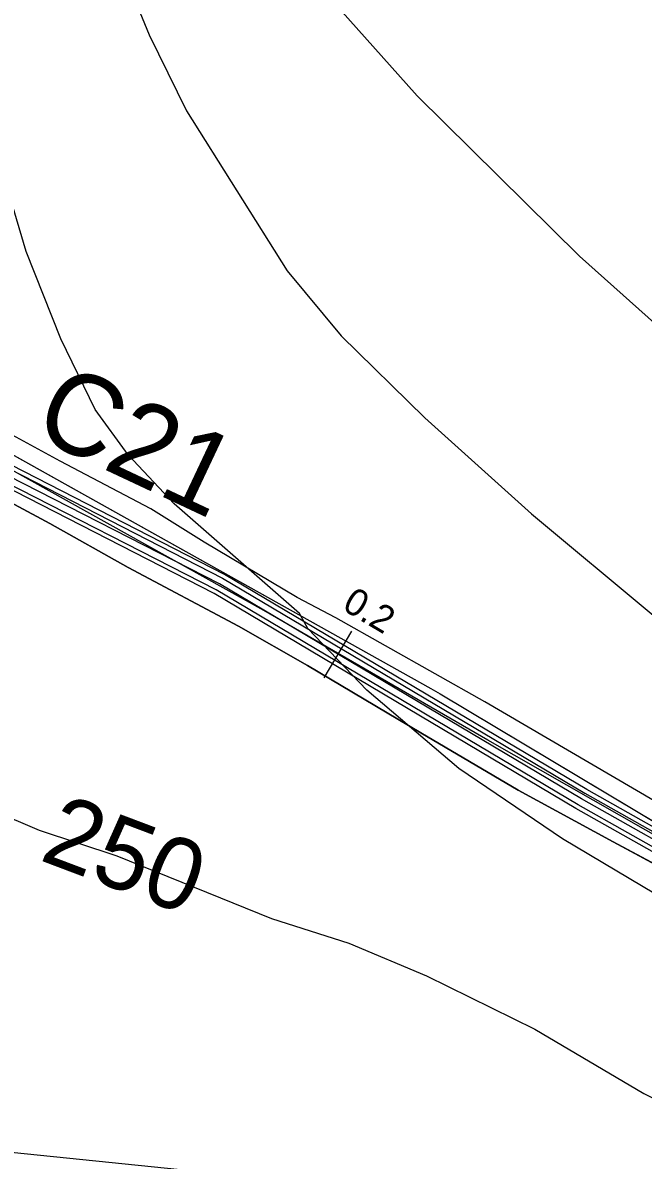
# Model space of a CAD drawing. Extents: x -662620 to -656370, y -1067090 to -1062990.
# Drawn here: x -659132.3 to -659017.7, y -1064400 to -1064189.9 of the extents above; entities that cross this region are included whole.
import ezdxf

# ---------------------------------------------------------------- set-up
doc = ezdxf.new("R2010")
doc.units = 0
for name, color, linetype in [('CESTA_ZABOR', 7, 'Continuous'), ('Default', 7, 'Continuous'), ('ELEK__VEDENÍ_VVN_-_NADZEMNÍ', 7, 'Continuous'), ('HRANICE_KATASTRÁLNÍHO_ÚZEMÍ', 7, 'Continuous'), ('OBVOD_PÚ', 7, 'Continuous'), ('ORNÁ_PŮDA_-_STÁVAJÍCÍ', 7, 'Continuous'), ('OSTATNÍ_PLOCHA_-_STÁVAJÍCÍ', 7, 'Continuous'), ('POLNÍ_CESTA_STÁVAJÍCÍ_-_KRAJ', 7, 'Continuous'), ('POLNÍ_CESTA_STÁVAJÍCÍ_-_OSA', 7, 'Continuous'), ('Popis_objektů_polních_cest_stávajících', 7, 'Continuous'), ('SDELOVACÍ_VEDENÍ_-_PODZEMNÍ', 7, 'Continuous'), ('VRSTEVNICE_ZDŮRAZNĚNÁ', 7, 'Continuous'), ('VRSTEVNICE_ZDŮRAZNĚNÁ_-_POPIS', 7, 'Continuous'), ('VRSTEVNICE_ZÁKLADNÍ', 7, 'Continuous')]:
    doc.layers.add(name, color=color, linetype=linetype)

msp = doc.modelspace()

# ---------------------------------------------------------------- linework, layer by layer
at = {"layer": 'CESTA_ZABOR'}
for points in [[(-659402.95, -1064104.76), (-659373.44, -1064119.1), (-659338.6, -1064142.82), (-659279.27, -1064183.48), (-659211.18, -1064227.77), (-659137.11, -1064271.13), (-659095.4, -1064292.48), (-659028.54, -1064332.2), (-658955.33, -1064373.5), (-658925.14, -1064386.15), (-658895.18, -1064392.14), (-658895.67, -1064394.59), (-658925.87, -1064388.55), (-658956.43, -1064375.75), (-659029.79, -1064334.36), (-659096.61, -1064294.67), (-659138.31, -1064273.32), (-659212.5, -1064229.9), (-659280.66, -1064185.56), (-659340.01, -1064144.89), (-659374.7, -1064121.27), (-659404.04, -1064107.01), (-659402.95, -1064104.76), (-659402.95, -1064104.76)], [(-659402.95, -1064104.76), (-659373.44, -1064119.1), (-659338.6, -1064142.82), (-659279.27, -1064183.48), (-659211.18, -1064227.77), (-659137.11, -1064271.13), (-659095.4, -1064292.48), (-659028.54, -1064332.2), (-658955.33, -1064373.5), (-658925.14, -1064386.15), (-658895.18, -1064392.14), (-658895.67, -1064394.59), (-658925.87, -1064388.55), (-658956.43, -1064375.75), (-659029.79, -1064334.36), (-659096.61, -1064294.67), (-659138.31, -1064273.32), (-659212.5, -1064229.9), (-659280.66, -1064185.56), (-659340.01, -1064144.89), (-659374.7, -1064121.27), (-659404.04, -1064107.01)]]:
    msp.add_lwpolyline(points, dxfattribs=at)
at = {"layer": 'ELEK__VEDENÍ_VVN_-_NADZEMNÍ'}
msp.add_lwpolyline([(-659218.08, -1064389.98), (-658852.47, -1064427.42), (-658490.13, -1064464.32), (-658238.99, -1064486.08)], dxfattribs=at)
at = {"layer": 'HRANICE_KATASTRÁLNÍHO_ÚZEMÍ'}
msp.add_lwpolyline([(-658940.46, -1063768.97), (-658918.85, -1063871.97), (-658918.18, -1063903.17), (-658919.18, -1063931.41), (-658922.36, -1063959.98), (-658925.19, -1063984.38), (-658940.02, -1064096.45), (-658945.09, -1064135.07), (-658950.18, -1064181.84), (-658952.46, -1064221.72), (-658956.55, -1064277.57), (-658960.21, -1064298.93), (-658971.82, -1064331.2), (-658982.2, -1064356.3), (-658983.17, -1064358.33), (-658997.81, -1064350.13), (-659046.41, -1064322.39), (-659087.8, -1064298.44), (-659152.67, -1064262.33)], dxfattribs=at)
at = {"layer": 'OBVOD_PÚ'}
for points in [[(-659147.5, -1064262.26), (-659056.98, -1064312.9)], [(-659056.98, -1064312.9), (-659055.23, -1064313.87)], [(-659055.23, -1064313.87), (-659009.83, -1064341.03)]]:
    msp.add_lwpolyline(points, dxfattribs=at)
at = {"layer": 'ORNÁ_PŮDA_-_STÁVAJÍCÍ'}
for p, q in [((-659140.44, -1064275.37), (-659127.31, -1064282.39)), ((-659127.31, -1064282.39), (-659112.83, -1064290.54)), ((-659112.83, -1064290.54), (-659092.47, -1064301.36)), ((-659092.47, -1064301.36), (-659079.75, -1064308.64)), ((-659079.75, -1064308.64), (-659058.81, -1064321.06)), ((-659058.81, -1064321.06), (-659040.86, -1064331.65)), ((-659040.86, -1064331.65), (-659023.3, -1064341.19)), ((-659023.3, -1064341.19), (-659012.74, -1064346.88))]:
    msp.add_line(p, q, dxfattribs=at)
msp.add_lwpolyline([(-659140.44, -1064275.37), (-659127.31, -1064282.39), (-659112.83, -1064290.54), (-659092.47, -1064301.36), (-659079.75, -1064308.64), (-659058.81, -1064321.06), (-659040.86, -1064331.65), (-659023.3, -1064341.19), (-659012.74, -1064346.88), (-658999.54, -1064354.09), (-658981.47, -1064364.62), (-658965.39, -1064372.51), (-658953.45, -1064379.36), (-658944.25, -1064383.36), (-658934.39, -1064387.81), (-658924.15, -1064392.22), (-658916.11, -1064395.68), (-658909.87, -1064401.25)], dxfattribs=at)
at = {"layer": 'OSTATNÍ_PLOCHA_-_STÁVAJÍCÍ'}
for p, q in [((-659147.5, -1064262.26), (-659056.98, -1064312.9)), ((-659147.5, -1064262.26), (-659056.98, -1064312.9)), ((-659127.31, -1064282.39), (-659140.44, -1064275.37)), ((-659127.31, -1064282.39), (-659140.44, -1064275.37)), ((-659112.83, -1064290.54), (-659127.31, -1064282.39)), ((-659112.83, -1064290.54), (-659127.31, -1064282.39)), ((-659092.47, -1064301.36), (-659112.83, -1064290.54)), ((-659092.47, -1064301.36), (-659112.83, -1064290.54)), ((-659079.75, -1064308.64), (-659092.47, -1064301.36)), ((-659079.75, -1064308.64), (-659092.47, -1064301.36)), ((-659058.81, -1064321.06), (-659079.75, -1064308.64)), ((-659058.81, -1064321.06), (-659079.75, -1064308.64)), ((-659056.98, -1064312.9), (-659055.23, -1064313.87)), ((-659056.98, -1064312.9), (-659055.23, -1064313.87)), ((-659055.23, -1064313.87), (-659009.83, -1064341.03)), ((-659055.23, -1064313.87), (-659009.83, -1064341.03)), ((-659040.86, -1064331.65), (-659058.81, -1064321.06)), ((-659040.86, -1064331.65), (-659058.81, -1064321.06)), ((-659023.3, -1064341.19), (-659040.86, -1064331.65)), ((-659023.3, -1064341.19), (-659040.86, -1064331.65)), ((-659012.74, -1064346.88), (-659023.3, -1064341.19)), ((-659012.74, -1064346.88), (-659023.3, -1064341.19))]:
    msp.add_line(p, q, dxfattribs=at)
for points in [[(-659147.5, -1064262.26), (-659056.98, -1064312.9), (-659055.23, -1064313.87), (-659009.83, -1064341.03), (-658982.2, -1064356.3), (-658976.82, -1064358.54), (-658962.33, -1064367.68), (-658950.35, -1064374.1), (-658943.62, -1064377.93), (-658941.99, -1064378.75), (-658930.88, -1064382.49), (-658919.51, -1064386.29), (-658914.62, -1064387.82), (-658906.34, -1064388.98), (-658900.5, -1064389.23), (-658900, -1064389.25), (-658899.14, -1064389.29), (-658896.82, -1064388.51), (-658894.78, -1064385.59), (-658889.68, -1064375.09)], [(-659147.5, -1064262.26), (-659056.98, -1064312.9), (-659055.23, -1064313.87), (-659009.83, -1064341.03), (-658982.2, -1064356.3), (-658976.82, -1064358.54), (-658962.33, -1064367.68), (-658950.35, -1064374.1), (-658943.62, -1064377.93), (-658941.99, -1064378.75), (-658930.88, -1064382.49), (-658919.51, -1064386.29), (-658914.62, -1064387.82), (-658906.34, -1064388.98), (-658900.5, -1064389.23), (-658900, -1064389.25), (-658899.14, -1064389.29), (-658896.82, -1064388.51), (-658894.78, -1064385.59), (-658889.68, -1064375.09)], [(-658909.87, -1064401.25), (-658916.11, -1064395.68), (-658924.15, -1064392.22), (-658934.39, -1064387.81), (-658944.25, -1064383.36), (-658953.45, -1064379.36), (-658965.39, -1064372.51), (-658981.47, -1064364.62), (-658999.54, -1064354.09), (-659012.74, -1064346.88), (-659023.3, -1064341.19), (-659040.86, -1064331.65), (-659058.81, -1064321.06), (-659079.75, -1064308.64), (-659092.47, -1064301.36), (-659112.83, -1064290.54), (-659127.31, -1064282.39), (-659140.44, -1064275.37)], [(-658909.87, -1064401.25), (-658916.11, -1064395.68), (-658924.15, -1064392.22), (-658934.39, -1064387.81), (-658944.25, -1064383.36), (-658953.45, -1064379.36), (-658965.39, -1064372.51), (-658981.47, -1064364.62), (-658999.54, -1064354.09), (-659012.74, -1064346.88), (-659023.3, -1064341.19), (-659040.86, -1064331.65), (-659058.81, -1064321.06), (-659079.75, -1064308.64), (-659092.47, -1064301.36), (-659112.83, -1064290.54), (-659127.31, -1064282.39), (-659140.44, -1064275.37)]]:
    msp.add_lwpolyline(points, dxfattribs=at)
at = {"layer": 'POLNÍ_CESTA_STÁVAJÍCÍ_-_KRAJ'}
for points in [[(-658895.04, -1064391.41), (-658924.92, -1064385.43), (-658955, -1064372.82), (-659028.16, -1064331.55), (-659095.04, -1064291.82), (-659136.75, -1064270.47), (-659210.79, -1064227.13), (-659278.86, -1064182.86), (-659338.18, -1064142.2), (-659373.07, -1064118.45), (-659402.62, -1064104.09)], [(-658895.82, -1064395.33), (-658926.09, -1064389.27), (-658956.76, -1064376.42), (-659030.17, -1064335.01), (-659096.97, -1064295.32), (-659138.67, -1064273.98), (-659212.89, -1064230.53), (-659281.08, -1064186.19), (-659340.44, -1064145.5), (-659375.08, -1064121.92), (-659404.37, -1064107.68)]]:
    msp.add_lwpolyline(points, dxfattribs=at)
at = {"layer": 'POLNÍ_CESTA_STÁVAJÍCÍ_-_OSA'}
for points in [[(-658895.43, -1064393.37), (-658925.51, -1064387.35), (-658955.88, -1064374.62), (-659029.16, -1064333.28), (-659096.01, -1064293.57), (-659137.71, -1064272.23), (-659211.84, -1064228.83), (-659279.97, -1064184.52), (-659339.31, -1064143.85), (-659374.07, -1064120.19), (-659403.5, -1064105.88)], [(-659076.64, -1064310.89), (-659071.53, -1064302.29)]]:
    msp.add_lwpolyline(points, dxfattribs=at)
at = {"layer": 'SDELOVACÍ_VEDENÍ_-_PODZEMNÍ'}
msp.add_lwpolyline([(-659003.73, -1064340.62), (-659046.99, -1064315.34), (-659074.53, -1064299.84), (-659081.65, -1064296.09), (-659098.83, -1064285.82), (-659108.67, -1064279.67), (-659125.38, -1064270.9), (-659136.94, -1064264.6)], dxfattribs=at)
msp.add_lwpolyline([(-659003.73, -1064340.62), (-659046.99, -1064315.34), (-659074.53, -1064299.84), (-659081.65, -1064296.09), (-659098.83, -1064285.82), (-659108.67, -1064279.67), (-659125.38, -1064270.9), (-659136.94, -1064264.6)], dxfattribs=at)
msp.add_lwpolyline([(-659003.73, -1064340.62), (-659046.99, -1064315.34), (-659074.53, -1064299.84), (-659081.65, -1064296.09), (-659098.83, -1064285.82), (-659108.67, -1064279.67), (-659125.38, -1064270.9), (-659136.94, -1064264.6)], dxfattribs=at)
msp.add_lwpolyline([(-659003.73, -1064340.62), (-659046.99, -1064315.34), (-659074.53, -1064299.84), (-659081.65, -1064296.09), (-659098.83, -1064285.82), (-659108.67, -1064279.67), (-659125.38, -1064270.9), (-659136.94, -1064264.6)], dxfattribs=at)
msp.add_lwpolyline([(-659003.73, -1064340.62), (-659046.99, -1064315.34), (-659074.53, -1064299.84), (-659081.65, -1064296.09), (-659098.83, -1064285.82), (-659108.67, -1064279.67), (-659125.38, -1064270.9), (-659136.94, -1064264.6)], dxfattribs=at)
msp.add_lwpolyline([(-659003.73, -1064340.62), (-659046.99, -1064315.34), (-659074.53, -1064299.84), (-659081.65, -1064296.09), (-659098.83, -1064285.82), (-659108.67, -1064279.67), (-659125.38, -1064270.9), (-659136.94, -1064264.6)], dxfattribs=at)
msp.add_lwpolyline([(-659003.73, -1064340.62), (-659046.99, -1064315.34), (-659074.53, -1064299.84), (-659081.65, -1064296.09), (-659098.83, -1064285.82), (-659108.67, -1064279.67), (-659125.38, -1064270.9), (-659136.94, -1064264.6)], dxfattribs=at)
msp.add_lwpolyline([(-659003.73, -1064340.62), (-659046.99, -1064315.34), (-659074.53, -1064299.84), (-659081.65, -1064296.09), (-659098.83, -1064285.82), (-659108.67, -1064279.67), (-659125.38, -1064270.9), (-659136.94, -1064264.6)], dxfattribs=at)
msp.add_lwpolyline([(-659003.73, -1064340.62), (-659046.99, -1064315.34), (-659074.53, -1064299.84), (-659081.65, -1064296.09), (-659098.83, -1064285.82), (-659108.67, -1064279.67), (-659125.38, -1064270.9), (-659136.94, -1064264.6)], dxfattribs=at)
msp.add_lwpolyline([(-659003.73, -1064340.62), (-659046.99, -1064315.34), (-659074.53, -1064299.84), (-659081.65, -1064296.09), (-659098.83, -1064285.82), (-659108.67, -1064279.67), (-659125.38, -1064270.9), (-659136.94, -1064264.6)], dxfattribs=at)
msp.add_lwpolyline([(-659003.73, -1064340.62), (-659046.99, -1064315.34), (-659074.53, -1064299.84), (-659081.65, -1064296.09), (-659098.83, -1064285.82), (-659108.67, -1064279.67), (-659125.38, -1064270.9), (-659136.94, -1064264.6)], dxfattribs=at)
msp.add_lwpolyline([(-659003.73, -1064340.62), (-659046.99, -1064315.34), (-659074.53, -1064299.84), (-659081.65, -1064296.09), (-659098.83, -1064285.82), (-659108.67, -1064279.67), (-659125.38, -1064270.9), (-659136.94, -1064264.6)], dxfattribs=at)
msp.add_lwpolyline([(-659003.73, -1064340.62), (-659046.99, -1064315.34), (-659074.53, -1064299.84), (-659081.65, -1064296.09), (-659098.83, -1064285.82), (-659108.67, -1064279.67), (-659125.38, -1064270.9), (-659136.94, -1064264.6)], dxfattribs=at)
msp.add_lwpolyline([(-659003.73, -1064340.62), (-659046.99, -1064315.34), (-659074.53, -1064299.84), (-659081.65, -1064296.09), (-659098.83, -1064285.82), (-659108.67, -1064279.67), (-659125.38, -1064270.9), (-659136.94, -1064264.6)], dxfattribs=at)
msp.add_lwpolyline([(-659003.73, -1064340.62), (-659046.99, -1064315.34), (-659074.53, -1064299.84), (-659081.65, -1064296.09), (-659098.83, -1064285.82), (-659108.67, -1064279.67), (-659125.38, -1064270.9), (-659136.94, -1064264.6)], dxfattribs=at)
msp.add_lwpolyline([(-659003.73, -1064340.62), (-659046.99, -1064315.34), (-659074.53, -1064299.84), (-659081.65, -1064296.09), (-659098.83, -1064285.82), (-659108.67, -1064279.67), (-659125.38, -1064270.9), (-659136.94, -1064264.6)], dxfattribs=at)
msp.add_lwpolyline([(-659003.73, -1064340.62), (-659046.99, -1064315.34), (-659074.53, -1064299.84), (-659081.65, -1064296.09), (-659098.83, -1064285.82), (-659108.67, -1064279.67), (-659125.38, -1064270.9), (-659136.94, -1064264.6)], dxfattribs=at)
msp.add_lwpolyline([(-659003.73, -1064340.62), (-659046.99, -1064315.34), (-659074.53, -1064299.84), (-659081.65, -1064296.09), (-659098.83, -1064285.82), (-659108.67, -1064279.67), (-659125.38, -1064270.9), (-659136.94, -1064264.6)], dxfattribs=at)
at = {"layer": 'VRSTEVNICE_ZDŮRAZNĚNÁ'}
msp.add_lwpolyline([(-659155.7, -1064327.78), (-659129.25, -1064339.07), (-659114.96, -1064343.78), (-659086.37, -1064355.36), (-659072.08, -1064359.94), (-659057.79, -1064365.94), (-659037.78, -1064375.8), (-659017.62, -1064387.66), (-658999.18, -1064397.1), (-658964.88, -1064411.25)], dxfattribs=at)
at = {"layer": 'VRSTEVNICE_ZÁKLADNÍ'}
for points in [[(-659140.26, -1064116.09), (-659108.96, -1064192.13), (-659102.1, -1064206.14), (-659083.51, -1064235.73)], [(-659140.26, -1064116.09), (-659108.96, -1064192.13), (-659102.1, -1064206.14), (-659083.51, -1064235.73)], [(-658877.12, -1064397.53), (-658893.13, -1064395.53), (-658918.28, -1064393.52), (-658940.01, -1064389.95), (-658949.16, -1064387.09), (-658960.59, -1064381.95), (-658982.18, -1064368.94), (-659003.19, -1064358.22), (-659032.63, -1064340.64), (-659051.78, -1064327.63), (-659068.79, -1064313.2), (-659079.66, -1064301.76), (-659081.23, -1064299.05), (-659104.38, -1064278.75), (-659112.82, -1064269.74), (-659118.96, -1064261.31), (-659125.25, -1064248.3), (-659131.68, -1064232.15), (-659147.83, -1064177.55)], [(-658877.12, -1064397.53), (-658893.13, -1064395.53), (-658918.28, -1064393.52), (-658940.01, -1064389.95), (-658949.16, -1064387.09), (-658960.59, -1064381.95), (-658982.18, -1064368.94), (-659003.19, -1064358.22), (-659032.63, -1064340.64), (-659051.78, -1064327.63), (-659068.79, -1064313.2), (-659079.66, -1064301.76), (-659081.23, -1064299.05), (-659104.38, -1064278.75), (-659112.82, -1064269.74), (-659118.96, -1064261.31), (-659125.25, -1064248.3), (-659131.68, -1064232.15), (-659147.83, -1064177.55)], [(-659075.37, -1064185.56), (-659059.5, -1064203.42), (-659029.49, -1064233.01), (-659005.9, -1064254.16), (-658988.61, -1064268.6), (-658942.3, -1064310.34), (-658933.15, -1064316.77), (-658922.86, -1064322.77), (-658914.28, -1064326.77), (-658904.23, -1064330.12)], [(-659075.37, -1064185.56), (-659059.5, -1064203.42), (-659029.49, -1064233.01), (-659005.9, -1064254.16), (-658988.61, -1064268.6), (-658942.3, -1064310.34), (-658933.15, -1064316.77), (-658922.86, -1064322.77), (-658914.28, -1064326.77), (-658904.23, -1064330.12)], [(-659083.51, -1064235.73), (-659073.51, -1064247.73), (-659058.07, -1064262.88), (-659038.35, -1064280.61), (-659015.91, -1064299.33), (-658982.89, -1064324.06), (-658958.3, -1064339.92), (-658937.72, -1064351.65), (-658930.86, -1064354.93), (-658896.7, -1064367.65), (-658845.96, -1064383.66), (-658834.53, -1064385.23), (-658823.38, -1064384.81), (-658815.37, -1064383.52), (-658771.35, -1064370.23), (-658751.62, -1064362.79), (-658737.62, -1064355.36)], [(-659083.51, -1064235.73), (-659073.51, -1064247.73), (-659058.07, -1064262.88), (-659038.35, -1064280.61), (-659015.91, -1064299.33), (-658982.89, -1064324.06), (-658958.3, -1064339.92), (-658937.72, -1064351.65), (-658930.86, -1064354.93), (-658896.7, -1064367.65), (-658845.96, -1064383.66), (-658834.53, -1064385.23), (-658823.38, -1064384.81), (-658815.37, -1064383.52), (-658771.35, -1064370.23), (-658751.62, -1064362.79), (-658737.62, -1064355.36)]]:
    msp.add_lwpolyline(points, dxfattribs=at)

# ---------------------------------------------------------------- texts
at = {"layer": 'Default'}
msp.add_text('0.2', height=5, rotation=329.2851, dxfattribs=at).set_placement((-659073.55, -1064298.19))
at = {"layer": 'Popis_objektů_polních_cest_stávajících'}
msp.add_text('C21', height=15, rotation=334.8, dxfattribs=at).set_placement((-659130.97, -1064265.94))
at = {"layer": 'VRSTEVNICE_ZDŮRAZNĚNÁ_-_POPIS'}
msp.add_text('250', height=13.2, rotation=339.3, dxfattribs=at).set_placement((-659129.48, -1064344.47))

doc.saveas('drawing.dxf')
